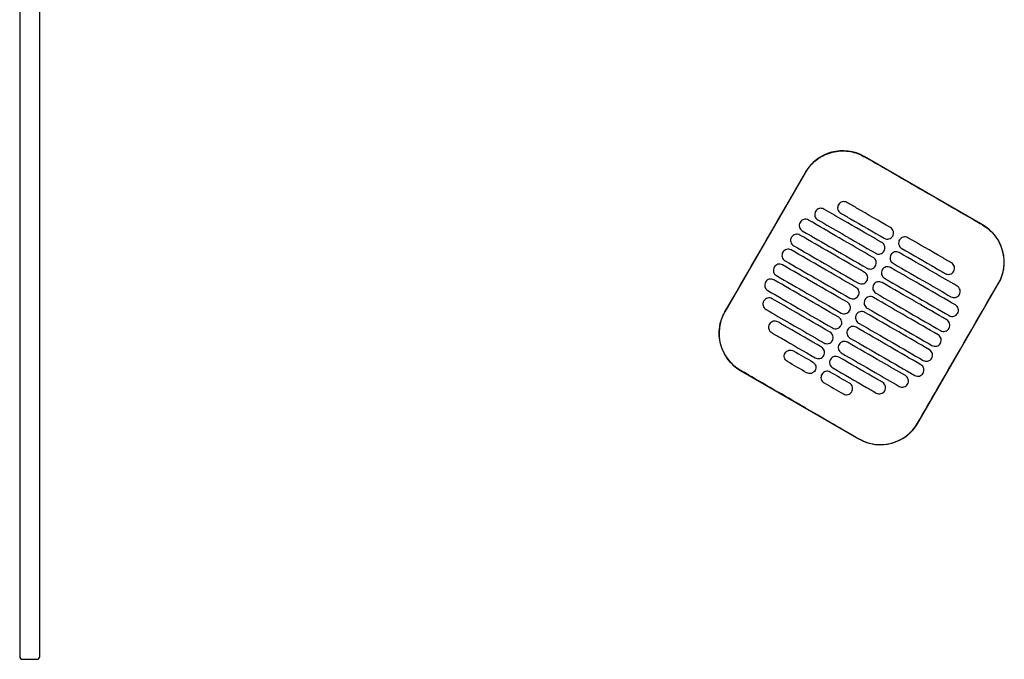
# Model space of a CAD drawing. Header units: metres. Extents: x 15.7 to 54.8, y -39.7 to 1.1.
# Tile 402 of 500: x 35.319 to 36.004, y -4.542 to -4.097. Entities that reach past the tile are written whole.
import ezdxf

# ---------------------------------------------------------------- set-up
doc = ezdxf.new("R2010")
doc.units = ezdxf.units.M
doc.header["$MEASUREMENT"] = 0
doc.layers.add('2D', color=252, linetype='Continuous')

# ---------------------------------------------------------------- blocks, each defined once
blk = doc.blocks.new('2D_QYOS_600')
for p, q in [((-0.00003, -1.859), (-0.00003, -2.743)), ((-0.00003, -1.859), (-0.00003, -2.743)), ((0.01397, -2.743), (0.01397, -1.859)), ((0.01397, -2.743), (0.01397, -1.859)), ((0.66975, -2.44274), (0.58749, -2.39522)), ((0.54651, -2.4062), (0.49048, -2.50318)), ((0.6247, -2.58071), (0.68072, -2.48373)), ((0.50145, -2.54416), (0.58371, -2.59168)), ((0.00197, -2.745), (0.01197, -2.745)), ((0.00197, -2.745), (0.01197, -2.745))]:
    blk.add_line(p, q)
for centre, radius, start, end in [((0.57248, -2.4212), 0.03, 59.98651, 149.98651), ((0.65474, -2.46872), 0.03, 329.98651, 59.98651), ((0.51646, -2.51818), 0.03, 149.98651, 239.98651), ((0.59872, -2.5657), 0.03, 239.98651, 329.98651), ((0.00197, -2.743), 0.002, 180, 270), ((0.00197, -2.743), 0.002, 180, 270), ((0.01197, -2.743), 0.002, 270, 0), ((0.01197, -2.743), 0.002, 270, 0)]:
    blk.add_arc(centre, radius, start, end)
for points, knots in [([(0.5466, -2.40625), (0.5474, -2.40486), (0.54831, -2.40354), (0.55126, -2.39993), (0.55353, -2.39788), (0.55932, -2.39408), (0.56295, -2.3926), (0.57039, -2.39115), (0.57413, -2.39112), (0.58118, -2.39239), (0.58444, -2.39359), (0.58743, -2.39532)], [12.978915, 12.978915, 12.978915, 12.978915, 13.461173, 13.461173, 14.374287, 14.374287, 15.53872, 15.53872, 16.650066, 16.650066, 17.687358, 17.687358, 17.687358, 17.687358]), ([(0.49058, -2.50323), (0.50462, -2.47894), (0.51866, -2.45465), (0.53733, -2.42232), (0.54196, -2.41428), (0.5466, -2.40625)], [1.133412, 1.133412, 1.133412, 1.133412, 2.681586, 2.681586, 3.193366, 3.193366, 3.193366, 3.193366]), ([(0.66969, -2.44284), (0.6591, -2.43672), (0.64807, -2.43036), (0.6326, -2.42142), (0.63056, -2.42025), (0.62856, -2.41909)], [-21.78268, -21.78268, -21.78268, -21.78268, -17.142885, -17.142885, -16.423665, -16.423665, -16.423665, -16.423665]), ([(0.55943, -2.43179), (0.55901, -2.43155), (0.55846, -2.43133), (0.55728, -2.43118), (0.55672, -2.43122), (0.55565, -2.4315), (0.55513, -2.43175), (0.55417, -2.43248), (0.55381, -2.43294), (0.55356, -2.43337)], [-0.5514247, -0.5514247, -0.5514247, -0.5514247, -0.4031161, -0.4031161, -0.2776965, -0.2776965, -0.1471644, -0.1471644, 0, 0, 0, 0]), ([(0.56952, -2.42873), (0.56928, -2.42915), (0.56906, -2.4297), (0.56891, -2.43089), (0.56894, -2.43144), (0.56923, -2.43252), (0.56948, -2.43304), (0.57021, -2.43399), (0.57066, -2.43435), (0.57109, -2.4346)], [-0.5553355, -0.5553355, -0.5553355, -0.5553355, -0.4045594, -0.4045594, -0.278267, -0.278267, -0.1472206, -0.1472206, 0, 0, 0, 0]), ([(0.57539, -2.42715), (0.57497, -2.42691), (0.57442, -2.42669), (0.57324, -2.42654), (0.57268, -2.42658), (0.57161, -2.42686), (0.57109, -2.42711), (0.57013, -2.42784), (0.56977, -2.4283), (0.56952, -2.42873)], [-0.5513873, -0.5513873, -0.5513873, -0.5513873, -0.4031046, -0.4031046, -0.2776919, -0.2776919, -0.1471638, -0.1471638, 0, 0, 0, 0]), ([(0.60571, -2.44467), (0.59784, -2.44012), (0.58997, -2.43558), (0.57987, -2.42974), (0.57763, -2.42845), (0.57539, -2.42715)], [0.699452, 0.699452, 0.699452, 0.699452, 3.425217, 3.425217, 4.200582, 4.200582, 4.200582, 4.200582]), ([(0.55356, -2.43337), (0.55332, -2.43379), (0.5531, -2.43434), (0.55295, -2.43553), (0.55298, -2.43608), (0.55326, -2.43716), (0.55352, -2.43767), (0.55425, -2.43863), (0.5547, -2.43899), (0.55513, -2.43924)], [-0.5553006, -0.5553006, -0.5553006, -0.5553006, -0.4045498, -0.4045498, -0.2782639, -0.2782639, -0.1472208, -0.1472208, 0, 0, 0, 0]), ([(0.5997, -2.45506), (0.59184, -2.45051), (0.58397, -2.44597), (0.57054, -2.43821), (0.56499, -2.435), (0.55943, -2.43179)], [0.699452, 0.699452, 0.699452, 0.699452, 3.42526, 3.42526, 5.350619, 5.350619, 5.350619, 5.350619]), ([(0.57109, -2.4346), (0.57333, -2.43589), (0.57556, -2.43719), (0.58567, -2.44302), (0.59354, -2.44757), (0.6014, -2.45211)], [2.649916, 2.649916, 2.649916, 2.649916, 3.425249, 3.425249, 6.151046, 6.151046, 6.151046, 6.151046]), ([(0.54279, -2.44101), (0.54255, -2.44143), (0.54233, -2.44198), (0.54218, -2.44317), (0.54222, -2.44372), (0.5425, -2.4448), (0.54275, -2.44531), (0.54348, -2.44627), (0.54394, -2.44663), (0.54436, -2.44688)], [-0.5552879, -0.5552879, -0.5552879, -0.5552879, -0.4045447, -0.4045447, -0.2782629, -0.2782629, -0.1472212, -0.1472212, 0, 0, 0, 0]), ([(0.54866, -2.43943), (0.54824, -2.43919), (0.54769, -2.43897), (0.54651, -2.43882), (0.54596, -2.43886), (0.54488, -2.43914), (0.54436, -2.43939), (0.54341, -2.44012), (0.54304, -2.44058), (0.54279, -2.44101)], [-0.5514376, -0.5514376, -0.5514376, -0.5514376, -0.4031217, -0.4031217, -0.2776979, -0.2776979, -0.1471642, -0.1471642, 0, 0, 0, 0]), ([(0.5937, -2.46545), (0.58583, -2.4609), (0.57797, -2.45636), (0.56295, -2.44769), (0.55581, -2.44356), (0.54866, -2.43943)], [0.699452, 0.699452, 0.699452, 0.699452, 3.425292, 3.425292, 5.900643, 5.900643, 5.900643, 5.900643]), ([(0.55513, -2.43924), (0.56068, -2.44245), (0.56624, -2.44566), (0.57967, -2.45341), (0.58753, -2.45796), (0.5954, -2.4625)], [1.499949, 1.499949, 1.499949, 1.499949, 3.425284, 3.425284, 6.151116, 6.151116, 6.151116, 6.151116]), ([(0.60727, -2.45054), (0.60752, -2.45012), (0.60774, -2.44956), (0.60789, -2.44838), (0.60785, -2.44782), (0.60757, -2.44675), (0.60732, -2.44623), (0.60659, -2.44528), (0.60613, -2.44491), (0.60571, -2.44467)], [-0.5553984, -0.5553984, -0.5553984, -0.5553984, -0.4045681, -0.4045681, -0.278271, -0.278271, -0.1472202, -0.1472202, 0, 0, 0, 0]), ([(0.66969, -2.44284), (0.67097, -2.44358), (0.6722, -2.44441), (0.67535, -2.44692), (0.67713, -2.44875), (0.67866, -2.45078), (0.68096, -2.45385), (0.68264, -2.45732), (0.68461, -2.46471), (0.68488, -2.46856), (0.68395, -2.47619), (0.68274, -2.47989), (0.68078, -2.4834), (0.6807, -2.48354), (0.68063, -2.48367)], [17.619777, 17.619777, 17.619777, 17.619777, 18.064718, 18.064718, 18.827754, 18.827754, 18.827754, 19.97637, 19.97637, 21.122539, 21.122539, 22.281306, 22.281306, 22.328075, 22.328075, 22.328075, 22.328075]), ([(0.53679, -2.4514), (0.53655, -2.45182), (0.53633, -2.45237), (0.53618, -2.45356), (0.53622, -2.45411), (0.5365, -2.45519), (0.53675, -2.4557), (0.53748, -2.45666), (0.53794, -2.45702), (0.53836, -2.45727)], [-0.5552955, -0.5552955, -0.5552955, -0.5552955, -0.4045438, -0.4045438, -0.2782634, -0.2782634, -0.1472215, -0.1472215, 0, 0, 0, 0]), ([(0.54266, -2.44982), (0.54224, -2.44958), (0.54169, -2.44936), (0.54051, -2.44921), (0.53996, -2.44925), (0.53888, -2.44953), (0.53836, -2.44978), (0.5374, -2.45051), (0.53704, -2.45097), (0.53679, -2.4514)], [-0.5514273, -0.5514273, -0.5514273, -0.5514273, -0.4031209, -0.4031209, -0.2776962, -0.2776962, -0.1471634, -0.1471634, 0, 0, 0, 0]), ([(0.5877, -2.47584), (0.57983, -2.47129), (0.57196, -2.46675), (0.55695, -2.45808), (0.54981, -2.45395), (0.54266, -2.44982)], [0.699452, 0.699452, 0.699452, 0.699452, 3.425313, 3.425313, 5.900643, 5.900643, 5.900643, 5.900643]), ([(0.54436, -2.44688), (0.55151, -2.45101), (0.55865, -2.45513), (0.57366, -2.4638), (0.58153, -2.46835), (0.5894, -2.47289)], [0.949972, 0.949972, 0.949972, 0.949972, 3.425307, 3.425307, 6.151164, 6.151164, 6.151164, 6.151164]), ([(0.6014, -2.45211), (0.60183, -2.45236), (0.60238, -2.45257), (0.60356, -2.45272), (0.60411, -2.45269), (0.60519, -2.45241), (0.6057, -2.45215), (0.60666, -2.45142), (0.60703, -2.45096), (0.60727, -2.45054)], [-0.551307, -0.551307, -0.551307, -0.551307, -0.4030846, -0.4030846, -0.2776802, -0.2776802, -0.1471604, -0.1471604, 0, 0, 0, 0]), ([(0.61782, -2.45166), (0.6174, -2.45142), (0.61685, -2.4512), (0.61567, -2.45105), (0.61511, -2.45109), (0.61404, -2.45137), (0.61352, -2.45162), (0.61256, -2.45235), (0.61219, -2.45281), (0.61195, -2.45324)], [-0.5512944, -0.5512944, -0.5512944, -0.5512944, -0.4030833, -0.4030833, -0.2776787, -0.2776787, -0.1471599, -0.1471599, 0, 0, 0, 0]), ([(0.64814, -2.46918), (0.6459, -2.46788), (0.64366, -2.46659), (0.63355, -2.46075), (0.62569, -2.45621), (0.61782, -2.45166)], [2.649852, 2.649852, 2.649852, 2.649852, 3.425217, 3.425217, 6.150982, 6.150982, 6.150982, 6.150982]), ([(0.53836, -2.45727), (0.5455, -2.4614), (0.55265, -2.46552), (0.56766, -2.4742), (0.57553, -2.47874), (0.5834, -2.48329)], [0.949998, 0.949998, 0.949998, 0.949998, 3.42532, 3.42532, 6.151189, 6.151189, 6.151189, 6.151189]), ([(0.60127, -2.46093), (0.60152, -2.46051), (0.60173, -2.45995), (0.60188, -2.45877), (0.60185, -2.45821), (0.60157, -2.45714), (0.60131, -2.45662), (0.60059, -2.45567), (0.60013, -2.4553), (0.5997, -2.45506)], [-0.5553839, -0.5553839, -0.5553839, -0.5553839, -0.4045626, -0.4045626, -0.2782686, -0.2782686, -0.1472195, -0.1472195, 0, 0, 0, 0]), ([(0.61195, -2.45324), (0.61171, -2.45366), (0.61149, -2.45421), (0.61134, -2.4554), (0.61137, -2.45595), (0.61165, -2.45703), (0.61191, -2.45755), (0.61263, -2.4585), (0.61309, -2.45886), (0.61352, -2.45911)], [-0.555416, -0.555416, -0.555416, -0.555416, -0.4045716, -0.4045716, -0.2782736, -0.2782736, -0.1472211, -0.1472211, 0, 0, 0, 0]), ([(0.53079, -2.46179), (0.53055, -2.46221), (0.53033, -2.46276), (0.53018, -2.46395), (0.53021, -2.4645), (0.5305, -2.46558), (0.53075, -2.4661), (0.53148, -2.46705), (0.53193, -2.46741), (0.53236, -2.46766)], [-0.5553078, -0.5553078, -0.5553078, -0.5553078, -0.4045446, -0.4045446, -0.2782647, -0.2782647, -0.147222, -0.147222, 0, 0, 0, 0]), ([(0.53666, -2.46021), (0.53624, -2.45997), (0.53569, -2.45975), (0.53451, -2.4596), (0.53395, -2.45964), (0.53288, -2.45992), (0.53236, -2.46017), (0.5314, -2.4609), (0.53104, -2.46136), (0.53079, -2.46179)], [-0.5514137, -0.5514137, -0.5514137, -0.5514137, -0.4031194, -0.4031194, -0.2776944, -0.2776944, -0.1471627, -0.1471627, 0, 0, 0, 0]), ([(0.5817, -2.48623), (0.57383, -2.48168), (0.56596, -2.47714), (0.55095, -2.46847), (0.5438, -2.46434), (0.53666, -2.46021)], [0.699452, 0.699452, 0.699452, 0.699452, 3.425322, 3.425322, 5.900643, 5.900643, 5.900643, 5.900643]), ([(0.59527, -2.47132), (0.59551, -2.4709), (0.59573, -2.47035), (0.59588, -2.46916), (0.59584, -2.4686), (0.59556, -2.46753), (0.59531, -2.46701), (0.59458, -2.46606), (0.59413, -2.46569), (0.5937, -2.46545)], [-0.5553742, -0.5553742, -0.5553742, -0.5553742, -0.4045587, -0.4045587, -0.278267, -0.278267, -0.1472191, -0.1472191, 0, 0, 0, 0]), ([(0.5954, -2.4625), (0.59582, -2.46275), (0.59637, -2.46297), (0.59755, -2.46311), (0.59811, -2.46308), (0.59918, -2.4628), (0.5997, -2.46254), (0.60066, -2.46181), (0.60103, -2.46135), (0.60127, -2.46093)], [-0.551317, -0.551317, -0.551317, -0.551317, -0.4030867, -0.4030867, -0.2776803, -0.2776803, -0.1471597, -0.1471597, 0, 0, 0, 0]), ([(0.60595, -2.46363), (0.6057, -2.46405), (0.60548, -2.4646), (0.60533, -2.46579), (0.60537, -2.46634), (0.60565, -2.46742), (0.6059, -2.46794), (0.60663, -2.46889), (0.60709, -2.46926), (0.60751, -2.4695)], [-0.5553971, -0.5553971, -0.5553971, -0.5553971, -0.4045652, -0.4045652, -0.2782705, -0.2782705, -0.1472202, -0.1472202, 0, 0, 0, 0]), ([(0.61182, -2.46205), (0.61139, -2.46181), (0.61085, -2.46159), (0.60966, -2.46144), (0.60911, -2.46148), (0.60804, -2.46176), (0.60752, -2.46201), (0.60656, -2.46275), (0.60619, -2.4632), (0.60595, -2.46363)], [-0.5513075, -0.5513075, -0.5513075, -0.5513075, -0.4030857, -0.4030857, -0.2776792, -0.2776792, -0.1471593, -0.1471593, 0, 0, 0, 0]), ([(0.65209, -2.48532), (0.64653, -2.48211), (0.64098, -2.4789), (0.62755, -2.47114), (0.61968, -2.4666), (0.61182, -2.46205)], [1.499901, 1.499901, 1.499901, 1.499901, 3.42526, 3.42526, 6.151068, 6.151068, 6.151068, 6.151068]), ([(0.61352, -2.45911), (0.62138, -2.46366), (0.62925, -2.4682), (0.63936, -2.47404), (0.6416, -2.47533), (0.64383, -2.47662)], [0.699452, 0.699452, 0.699452, 0.699452, 3.425249, 3.425249, 4.200582, 4.200582, 4.200582, 4.200582]), ([(0.52479, -2.47218), (0.52454, -2.4726), (0.52432, -2.47315), (0.52417, -2.47434), (0.52421, -2.47489), (0.52449, -2.47597), (0.52474, -2.47649), (0.52547, -2.47744), (0.52593, -2.47781), (0.52636, -2.47805)], [-0.5553248, -0.5553248, -0.5553248, -0.5553248, -0.4045472, -0.4045472, -0.2782668, -0.2782668, -0.1472227, -0.1472227, 0, 0, 0, 0]), ([(0.53066, -2.4706), (0.53023, -2.47036), (0.52969, -2.47014), (0.5285, -2.46999), (0.52795, -2.47003), (0.52688, -2.47031), (0.52636, -2.47056), (0.5254, -2.4713), (0.52503, -2.47175), (0.52479, -2.47218)], [-0.5513969, -0.5513969, -0.5513969, -0.5513969, -0.4031172, -0.4031172, -0.2776925, -0.2776925, -0.1471621, -0.1471621, 0, 0, 0, 0]), ([(0.57569, -2.49662), (0.56783, -2.49208), (0.55996, -2.48753), (0.54495, -2.47886), (0.5378, -2.47473), (0.53066, -2.4706)], [0.699452, 0.699452, 0.699452, 0.699452, 3.425321, 3.425321, 5.900643, 5.900643, 5.900643, 5.900643]), ([(0.53236, -2.46766), (0.5395, -2.47179), (0.54665, -2.47591), (0.56166, -2.48459), (0.56953, -2.48913), (0.57739, -2.49368)], [0.950001, 0.950001, 0.950001, 0.950001, 3.425322, 3.425322, 6.151192, 6.151192, 6.151192, 6.151192]), ([(0.5894, -2.47289), (0.58982, -2.47314), (0.59037, -2.47336), (0.59155, -2.47351), (0.5921, -2.47347), (0.59318, -2.47319), (0.5937, -2.47293), (0.59466, -2.4722), (0.59502, -2.47174), (0.59527, -2.47132)], [-0.5513236, -0.5513236, -0.5513236, -0.5513236, -0.4030881, -0.4030881, -0.2776804, -0.2776804, -0.1471592, -0.1471592, 0, 0, 0, 0]), ([(0.60581, -2.47245), (0.60539, -2.4722), (0.60484, -2.47198), (0.60366, -2.47183), (0.60311, -2.47187), (0.60203, -2.47215), (0.60151, -2.47241), (0.60056, -2.47314), (0.60019, -2.4736), (0.59994, -2.47402)], [-0.5513173, -0.5513173, -0.5513173, -0.5513173, -0.4030875, -0.4030875, -0.2776797, -0.2776797, -0.147159, -0.147159, 0, 0, 0, 0]), ([(0.65085, -2.49846), (0.64371, -2.49433), (0.63656, -2.49021), (0.62155, -2.48154), (0.61368, -2.47699), (0.60581, -2.47245)], [0.949941, 0.949941, 0.949941, 0.949941, 3.425291, 3.425291, 6.151132, 6.151132, 6.151132, 6.151132]), ([(0.60751, -2.4695), (0.61538, -2.47405), (0.62325, -2.47859), (0.63668, -2.48635), (0.64223, -2.48956), (0.64779, -2.49277)], [0.699452, 0.699452, 0.699452, 0.699452, 3.425284, 3.425284, 5.350619, 5.350619, 5.350619, 5.350619]), ([(0.6497, -2.47505), (0.64995, -2.47463), (0.65017, -2.47407), (0.65032, -2.47289), (0.65028, -2.47233), (0.65, -2.47126), (0.64975, -2.47074), (0.64902, -2.46979), (0.64856, -2.46942), (0.64814, -2.46918)], [-0.5554179, -0.5554179, -0.5554179, -0.5554179, -0.4045683, -0.4045683, -0.2782761, -0.2782761, -0.1472238, -0.1472238, 0, 0, 0, 0]), ([(0.52636, -2.47805), (0.5335, -2.48218), (0.54064, -2.48631), (0.55566, -2.49498), (0.56352, -2.49952), (0.57139, -2.50407)], [0.949982, 0.949982, 0.949982, 0.949982, 3.425312, 3.425312, 6.151173, 6.151173, 6.151173, 6.151173]), ([(0.58927, -2.48171), (0.58951, -2.48129), (0.58973, -2.48074), (0.58988, -2.47955), (0.58984, -2.479), (0.58956, -2.47792), (0.58931, -2.4774), (0.58858, -2.47645), (0.58812, -2.47608), (0.5877, -2.47584)], [-0.5553693, -0.5553693, -0.5553693, -0.5553693, -0.4045566, -0.4045566, -0.2782661, -0.2782661, -0.1472189, -0.1472189, 0, 0, 0, 0]), ([(0.59994, -2.47402), (0.5997, -2.47444), (0.59948, -2.47499), (0.59933, -2.47618), (0.59937, -2.47674), (0.59965, -2.47781), (0.5999, -2.47833), (0.60063, -2.47928), (0.60109, -2.47965), (0.60151, -2.47989)], [-0.555383, -0.555383, -0.555383, -0.555383, -0.4045605, -0.4045605, -0.2782682, -0.2782682, -0.1472195, -0.1472195, 0, 0, 0, 0]), ([(0.64383, -2.47662), (0.64426, -2.47687), (0.6448, -2.47708), (0.64599, -2.47723), (0.64654, -2.4772), (0.64761, -2.47692), (0.64813, -2.47666), (0.64909, -2.47593), (0.64946, -2.47547), (0.6497, -2.47505)], [-0.5513007, -0.5513007, -0.5513007, -0.5513007, -0.4030941, -0.4030941, -0.2776814, -0.2776814, -0.1471603, -0.1471603, 0, 0, 0, 0]), ([(0.51878, -2.48257), (0.51854, -2.48299), (0.51832, -2.48354), (0.51817, -2.48473), (0.51821, -2.48529), (0.51849, -2.48636), (0.51874, -2.48688), (0.51947, -2.48783), (0.51993, -2.4882), (0.52035, -2.48844)], [-0.5553464, -0.5553464, -0.5553464, -0.5553464, -0.4045515, -0.4045515, -0.2782697, -0.2782697, -0.1472236, -0.1472236, 0, 0, 0, 0]), ([(0.52465, -2.481), (0.52423, -2.48075), (0.52368, -2.48053), (0.5225, -2.48038), (0.52195, -2.48042), (0.52087, -2.4807), (0.52035, -2.48096), (0.5194, -2.48169), (0.51903, -2.48215), (0.51878, -2.48257)], [-0.5513769, -0.5513769, -0.5513769, -0.5513769, -0.4031143, -0.4031143, -0.2776905, -0.2776905, -0.1471617, -0.1471617, 0, 0, 0, 0]), ([(0.56969, -2.50701), (0.56182, -2.50247), (0.55396, -2.49792), (0.53894, -2.48925), (0.5318, -2.48512), (0.52465, -2.481)], [0.699452, 0.699452, 0.699452, 0.699452, 3.425308, 3.425308, 5.900643, 5.900643, 5.900643, 5.900643]), ([(0.5834, -2.48329), (0.58382, -2.48353), (0.58437, -2.48375), (0.58555, -2.4839), (0.5861, -2.48386), (0.58718, -2.48358), (0.5877, -2.48333), (0.58866, -2.48259), (0.58902, -2.48214), (0.58927, -2.48171)], [-0.5513269, -0.5513269, -0.5513269, -0.5513269, -0.403089, -0.403089, -0.2776804, -0.2776804, -0.1471589, -0.1471589, 0, 0, 0, 0]), ([(0.59394, -2.48441), (0.5937, -2.48483), (0.59348, -2.48539), (0.59333, -2.48657), (0.59337, -2.48713), (0.59365, -2.4882), (0.5939, -2.48872), (0.59463, -2.48967), (0.59509, -2.49004), (0.59551, -2.49028)], [-0.5553737, -0.5553737, -0.5553737, -0.5553737, -0.4045574, -0.4045574, -0.2782667, -0.2782667, -0.1472191, -0.1472191, 0, 0, 0, 0]), ([(0.59981, -2.48284), (0.59939, -2.48259), (0.59884, -2.48237), (0.59766, -2.48223), (0.59711, -2.48226), (0.59603, -2.48254), (0.59551, -2.4828), (0.59455, -2.48353), (0.59419, -2.48399), (0.59394, -2.48441)], [-0.5513238, -0.5513238, -0.5513238, -0.5513238, -0.4030887, -0.4030887, -0.27768, -0.27768, -0.1471588, -0.1471588, 0, 0, 0, 0]), ([(0.64485, -2.50885), (0.6377, -2.50473), (0.63056, -2.5006), (0.61555, -2.49193), (0.60768, -2.48738), (0.59981, -2.48284)], [0.949982, 0.949982, 0.949982, 0.949982, 3.425312, 3.425312, 6.151173, 6.151173, 6.151173, 6.151173]), ([(0.60151, -2.47989), (0.60938, -2.48444), (0.61725, -2.48898), (0.63226, -2.49765), (0.6394, -2.50178), (0.64655, -2.50591)], [0.699452, 0.699452, 0.699452, 0.699452, 3.425308, 3.425308, 5.900643, 5.900643, 5.900643, 5.900643]), ([(0.6246, -2.58065), (0.62916, -2.57276), (0.63389, -2.56456), (0.65254, -2.53226), (0.66658, -2.50796), (0.68063, -2.48367)], [-3.18138, -3.18138, -3.18138, -3.18138, -2.673929, -2.673929, -1.133377, -1.133377, -1.133377, -1.133377]), ([(0.65366, -2.49119), (0.6539, -2.49077), (0.65412, -2.49022), (0.65427, -2.48903), (0.65423, -2.48848), (0.65395, -2.4874), (0.6537, -2.48688), (0.65297, -2.48593), (0.65252, -2.48556), (0.65209, -2.48532)], [-0.5553798, -0.5553798, -0.5553798, -0.5553798, -0.4045588, -0.4045588, -0.278273, -0.278273, -0.147224, -0.147224, 0, 0, 0, 0]), ([(0.52035, -2.48844), (0.5275, -2.49257), (0.53464, -2.4967), (0.54965, -2.50537), (0.55752, -2.50991), (0.56539, -2.51446)], [0.949941, 0.949941, 0.949941, 0.949941, 3.425292, 3.425292, 6.151132, 6.151132, 6.151132, 6.151132]), ([(0.57739, -2.49368), (0.57782, -2.49392), (0.57837, -2.49414), (0.57955, -2.49429), (0.5801, -2.49425), (0.58118, -2.49397), (0.58169, -2.49372), (0.58265, -2.49299), (0.58302, -2.49253), (0.58326, -2.4921)], [-0.551327, -0.551327, -0.551327, -0.551327, -0.4030892, -0.4030892, -0.2776802, -0.2776802, -0.1471588, -0.1471588, 0, 0, 0, 0]), ([(0.58326, -2.4921), (0.58351, -2.49168), (0.58373, -2.49113), (0.58388, -2.48994), (0.58384, -2.48939), (0.58356, -2.48831), (0.58331, -2.48779), (0.58258, -2.48684), (0.58212, -2.48648), (0.5817, -2.48623)], [-0.5553691, -0.5553691, -0.5553691, -0.5553691, -0.4045561, -0.4045561, -0.278266, -0.278266, -0.1472189, -0.1472189, 0, 0, 0, 0]), ([(0.59381, -2.49323), (0.59339, -2.49298), (0.59284, -2.49277), (0.59166, -2.49262), (0.5911, -2.49265), (0.59003, -2.49293), (0.58951, -2.49319), (0.58855, -2.49392), (0.58819, -2.49438), (0.58794, -2.4948)], [-0.551327, -0.551327, -0.551327, -0.551327, -0.4030892, -0.4030892, -0.2776802, -0.2776802, -0.1471588, -0.1471588, 0, 0, 0, 0]), ([(0.59551, -2.49028), (0.60338, -2.49483), (0.61125, -2.49937), (0.62626, -2.50804), (0.6334, -2.51217), (0.64055, -2.5163)], [0.699452, 0.699452, 0.699452, 0.699452, 3.425321, 3.425321, 5.900643, 5.900643, 5.900643, 5.900643]), ([(0.64779, -2.49277), (0.64821, -2.49301), (0.64876, -2.49323), (0.64994, -2.49338), (0.65049, -2.49334), (0.65157, -2.49306), (0.65209, -2.49281), (0.65305, -2.49208), (0.65341, -2.49162), (0.65366, -2.49119)], [-0.5513421, -0.5513421, -0.5513421, -0.5513421, -0.4031061, -0.4031061, -0.2776864, -0.2776864, -0.147161, -0.147161, 0, 0, 0, 0]), ([(0.51754, -2.49571), (0.5173, -2.49613), (0.51708, -2.49669), (0.51693, -2.49787), (0.51697, -2.49843), (0.51725, -2.4995), (0.5175, -2.50002), (0.51823, -2.50097), (0.51869, -2.50134), (0.51911, -2.50158)], [-0.55538, -0.55538, -0.55538, -0.55538, -0.4045589, -0.4045589, -0.278273, -0.278273, -0.147224, -0.147224, 0, 0, 0, 0]), ([(0.52341, -2.49414), (0.52299, -2.49389), (0.52244, -2.49368), (0.52126, -2.49353), (0.52071, -2.49356), (0.51963, -2.49384), (0.51911, -2.4941), (0.51816, -2.49483), (0.51779, -2.49529), (0.51754, -2.49571)], [-0.551342, -0.551342, -0.551342, -0.551342, -0.4031061, -0.4031061, -0.2776864, -0.2776864, -0.147161, -0.147161, 0, 0, 0, 0]), ([(0.56369, -2.5174), (0.55582, -2.51286), (0.54795, -2.50831), (0.53453, -2.50056), (0.52897, -2.49735), (0.52341, -2.49414)], [0.699452, 0.699452, 0.699452, 0.699452, 3.425284, 3.425284, 5.350619, 5.350619, 5.350619, 5.350619]), ([(0.57726, -2.50249), (0.57751, -2.50207), (0.57773, -2.50152), (0.57787, -2.50033), (0.57784, -2.49978), (0.57756, -2.4987), (0.5773, -2.49819), (0.57658, -2.49723), (0.57612, -2.49687), (0.57569, -2.49662)], [-0.5553737, -0.5553737, -0.5553737, -0.5553737, -0.4045574, -0.4045574, -0.2782667, -0.2782667, -0.1472191, -0.1472191, 0, 0, 0, 0]), ([(0.58794, -2.4948), (0.5877, -2.49522), (0.58748, -2.49578), (0.58733, -2.49696), (0.58736, -2.49752), (0.58765, -2.49859), (0.5879, -2.49911), (0.58863, -2.50006), (0.58908, -2.50043), (0.58951, -2.50067)], [-0.5553691, -0.5553691, -0.5553691, -0.5553691, -0.4045561, -0.4045561, -0.278266, -0.278266, -0.1472189, -0.1472189, 0, 0, 0, 0]), ([(0.63885, -2.51924), (0.6317, -2.51512), (0.62456, -2.51099), (0.60954, -2.50232), (0.60168, -2.49777), (0.59381, -2.49323)], [0.950001, 0.950001, 0.950001, 0.950001, 3.425322, 3.425322, 6.151192, 6.151192, 6.151192, 6.151192]), ([(0.65242, -2.50433), (0.65266, -2.50391), (0.65288, -2.50336), (0.65303, -2.50217), (0.65299, -2.50162), (0.65271, -2.50054), (0.65246, -2.50003), (0.65173, -2.49907), (0.65128, -2.49871), (0.65085, -2.49846)], [-0.5553462, -0.5553462, -0.5553462, -0.5553462, -0.4045514, -0.4045514, -0.2782696, -0.2782696, -0.1472236, -0.1472236, 0, 0, 0, 0]), ([(0.50151, -2.54406), (0.50145, -2.54403), (0.50139, -2.544), (0.49792, -2.54196), (0.49494, -2.5393), (0.49019, -2.53298), (0.48846, -2.52938), (0.4866, -2.52208), (0.48635, -2.51847), (0.48707, -2.51195), (0.48784, -2.50907), (0.48947, -2.50528), (0.49, -2.50424), (0.49058, -2.50323)], [8.273299, 8.273299, 8.273299, 8.273299, 8.293543, 8.293543, 9.48086, 9.48086, 10.665623, 10.665623, 11.74288, 11.74288, 12.632334, 12.632334, 12.981673, 12.981673, 12.981673, 12.981673]), ([(0.51911, -2.50158), (0.52467, -2.50479), (0.53023, -2.508), (0.54365, -2.51576), (0.55152, -2.5203), (0.55939, -2.52485)], [1.499901, 1.499901, 1.499901, 1.499901, 3.42526, 3.42526, 6.151068, 6.151068, 6.151068, 6.151068]), ([(0.57139, -2.50407), (0.57181, -2.50431), (0.57236, -2.50453), (0.57354, -2.50468), (0.5741, -2.50464), (0.57517, -2.50436), (0.57569, -2.50411), (0.57665, -2.50338), (0.57702, -2.50292), (0.57726, -2.50249)], [-0.5513238, -0.5513238, -0.5513238, -0.5513238, -0.4030887, -0.4030887, -0.27768, -0.27768, -0.1471588, -0.1471588, 0, 0, 0, 0]), ([(0.58194, -2.50519), (0.58169, -2.50562), (0.58147, -2.50617), (0.58132, -2.50736), (0.58136, -2.50791), (0.58164, -2.50898), (0.58189, -2.5095), (0.58262, -2.51045), (0.58308, -2.51082), (0.58351, -2.51106)], [-0.5553693, -0.5553693, -0.5553693, -0.5553693, -0.4045566, -0.4045566, -0.2782661, -0.2782661, -0.1472189, -0.1472189, 0, 0, 0, 0]), ([(0.58781, -2.50362), (0.58738, -2.50337), (0.58684, -2.50316), (0.58565, -2.50301), (0.5851, -2.50304), (0.58403, -2.50332), (0.58351, -2.50358), (0.58255, -2.50431), (0.58218, -2.50477), (0.58194, -2.50519)], [-0.551327, -0.551327, -0.551327, -0.551327, -0.403089, -0.403089, -0.2776804, -0.2776804, -0.1471589, -0.1471589, 0, 0, 0, 0]), ([(0.63284, -2.52963), (0.6257, -2.52551), (0.61855, -2.52138), (0.60354, -2.51271), (0.59567, -2.50816), (0.58781, -2.50362)], [0.949998, 0.949998, 0.949998, 0.949998, 3.42532, 3.42532, 6.151189, 6.151189, 6.151189, 6.151189]), ([(0.58951, -2.50067), (0.59738, -2.50522), (0.60524, -2.50976), (0.62026, -2.51844), (0.6274, -2.52256), (0.63454, -2.52669)], [0.699452, 0.699452, 0.699452, 0.699452, 3.425322, 3.425322, 5.900643, 5.900643, 5.900643, 5.900643]), ([(0.64655, -2.50591), (0.64697, -2.50615), (0.64752, -2.50637), (0.6487, -2.50652), (0.64925, -2.50648), (0.65033, -2.5062), (0.65085, -2.50595), (0.65181, -2.50522), (0.65217, -2.50476), (0.65242, -2.50433)], [-0.551377, -0.551377, -0.551377, -0.551377, -0.4031143, -0.4031143, -0.2776905, -0.2776905, -0.1471617, -0.1471617, 0, 0, 0, 0]), ([(0.5215, -2.51186), (0.52126, -2.51228), (0.52104, -2.51283), (0.52089, -2.51402), (0.52092, -2.51457), (0.52121, -2.51565), (0.52146, -2.51616), (0.52219, -2.51712), (0.52264, -2.51748), (0.52307, -2.51773)], [-0.555418, -0.555418, -0.555418, -0.555418, -0.4045683, -0.4045683, -0.2782762, -0.2782762, -0.1472238, -0.1472238, 0, 0, 0, 0]), ([(0.52737, -2.51028), (0.52695, -2.51004), (0.5264, -2.50982), (0.52522, -2.50967), (0.52466, -2.50971), (0.52359, -2.50999), (0.52307, -2.51024), (0.52211, -2.51097), (0.52175, -2.51143), (0.5215, -2.51186)], [-0.5513007, -0.5513007, -0.5513007, -0.5513007, -0.4030941, -0.4030941, -0.2776814, -0.2776814, -0.1471603, -0.1471603, 0, 0, 0, 0]), ([(0.55769, -2.52779), (0.54982, -2.52325), (0.54195, -2.5187), (0.53185, -2.51287), (0.52961, -2.51157), (0.52737, -2.51028)], [0.699452, 0.699452, 0.699452, 0.699452, 3.425249, 3.425249, 4.200582, 4.200582, 4.200582, 4.200582]), ([(0.56539, -2.51446), (0.56581, -2.5147), (0.56636, -2.51492), (0.56754, -2.51507), (0.56809, -2.51503), (0.56917, -2.51475), (0.56969, -2.5145), (0.57065, -2.51377), (0.57101, -2.51331), (0.57126, -2.51288)], [-0.5513173, -0.5513173, -0.5513173, -0.5513173, -0.4030875, -0.4030875, -0.2776797, -0.2776797, -0.147159, -0.147159, 0, 0, 0, 0]), ([(0.57126, -2.51288), (0.5715, -2.51246), (0.57172, -2.51191), (0.57187, -2.51072), (0.57183, -2.51017), (0.57155, -2.50909), (0.5713, -2.50858), (0.57057, -2.50762), (0.57012, -2.50726), (0.56969, -2.50701)], [-0.555383, -0.555383, -0.555383, -0.555383, -0.4045604, -0.4045604, -0.2782682, -0.2782682, -0.1472195, -0.1472195, 0, 0, 0, 0]), ([(0.5818, -2.51401), (0.58138, -2.51376), (0.58083, -2.51355), (0.57965, -2.5134), (0.5791, -2.51343), (0.57802, -2.51372), (0.5775, -2.51397), (0.57655, -2.5147), (0.57618, -2.51516), (0.57593, -2.51558)], [-0.5513237, -0.5513237, -0.5513237, -0.5513237, -0.4030882, -0.4030882, -0.2776804, -0.2776804, -0.1471592, -0.1471592, 0, 0, 0, 0]), ([(0.58351, -2.51106), (0.59137, -2.51561), (0.59924, -2.52015), (0.61425, -2.52883), (0.6214, -2.53295), (0.62854, -2.53708)], [0.699452, 0.699452, 0.699452, 0.699452, 3.425313, 3.425313, 5.900643, 5.900643, 5.900643, 5.900643]), ([(0.64642, -2.51472), (0.64666, -2.5143), (0.64688, -2.51375), (0.64703, -2.51256), (0.64699, -2.51201), (0.64671, -2.51093), (0.64646, -2.51042), (0.64573, -2.50946), (0.64527, -2.5091), (0.64485, -2.50885)], [-0.5553245, -0.5553245, -0.5553245, -0.5553245, -0.4045471, -0.4045471, -0.2782667, -0.2782667, -0.1472226, -0.1472226, 0, 0, 0, 0]), ([(0.52307, -2.51773), (0.52531, -2.51902), (0.52754, -2.52031), (0.53765, -2.52615), (0.54552, -2.5307), (0.55338, -2.53524)], [2.649852, 2.649852, 2.649852, 2.649852, 3.425217, 3.425217, 6.150983, 6.150983, 6.150983, 6.150983]), ([(0.56526, -2.52327), (0.5655, -2.52285), (0.56572, -2.5223), (0.56587, -2.52111), (0.56583, -2.52056), (0.56555, -2.51948), (0.5653, -2.51897), (0.56457, -2.51801), (0.56411, -2.51765), (0.56369, -2.5174)], [-0.555397, -0.555397, -0.555397, -0.555397, -0.4045652, -0.4045652, -0.2782705, -0.2782705, -0.1472202, -0.1472202, 0, 0, 0, 0]), ([(0.57593, -2.51558), (0.57569, -2.51601), (0.57547, -2.51656), (0.57532, -2.51775), (0.57536, -2.5183), (0.57564, -2.51937), (0.57589, -2.51989), (0.57662, -2.52085), (0.57708, -2.52121), (0.5775, -2.52146)], [-0.5553742, -0.5553742, -0.5553742, -0.5553742, -0.4045587, -0.4045587, -0.278267, -0.278267, -0.1472191, -0.1472191, 0, 0, 0, 0]), ([(0.62684, -2.54002), (0.6197, -2.5359), (0.61255, -2.53177), (0.59754, -2.5231), (0.58967, -2.51855), (0.5818, -2.51401)], [0.949973, 0.949973, 0.949973, 0.949973, 3.425307, 3.425307, 6.151164, 6.151164, 6.151164, 6.151164]), ([(0.64041, -2.52511), (0.64066, -2.52469), (0.64088, -2.52414), (0.64103, -2.52295), (0.64099, -2.5224), (0.64071, -2.52133), (0.64046, -2.52081), (0.63973, -2.51985), (0.63927, -2.51949), (0.63885, -2.51924)], [-0.5553076, -0.5553076, -0.5553076, -0.5553076, -0.4045445, -0.4045445, -0.2782646, -0.2782646, -0.1472219, -0.1472219, 0, 0, 0, 0]), ([(0.64055, -2.5163), (0.64097, -2.51654), (0.64152, -2.51676), (0.6427, -2.51691), (0.64325, -2.51687), (0.64433, -2.51659), (0.64485, -2.51634), (0.64581, -2.51561), (0.64617, -2.51515), (0.64642, -2.51472)], [-0.551397, -0.551397, -0.551397, -0.551397, -0.4031173, -0.4031173, -0.2776925, -0.2776925, -0.1471621, -0.1471621, 0, 0, 0, 0]), ([(0.55939, -2.52485), (0.55981, -2.52509), (0.56036, -2.52531), (0.56154, -2.52546), (0.56209, -2.52542), (0.56317, -2.52514), (0.56369, -2.52489), (0.56465, -2.52416), (0.56501, -2.5237), (0.56526, -2.52327)], [-0.5513075, -0.5513075, -0.5513075, -0.5513075, -0.4030857, -0.4030857, -0.2776792, -0.2776792, -0.1471593, -0.1471593, 0, 0, 0, 0]), ([(0.56993, -2.52597), (0.56969, -2.5264), (0.56947, -2.52695), (0.56932, -2.52814), (0.56936, -2.52869), (0.56964, -2.52976), (0.56989, -2.53028), (0.57062, -2.53124), (0.57108, -2.5316), (0.5715, -2.53185)], [-0.5553838, -0.5553838, -0.5553838, -0.5553838, -0.4045626, -0.4045626, -0.2782686, -0.2782686, -0.1472195, -0.1472195, 0, 0, 0, 0]), ([(0.5758, -2.5244), (0.57538, -2.52416), (0.57483, -2.52394), (0.57365, -2.52379), (0.5731, -2.52383), (0.57202, -2.52411), (0.5715, -2.52436), (0.57054, -2.52509), (0.57018, -2.52555), (0.56993, -2.52597)], [-0.5513171, -0.5513171, -0.5513171, -0.5513171, -0.4030867, -0.4030867, -0.2776803, -0.2776803, -0.1471597, -0.1471597, 0, 0, 0, 0]), ([(0.61608, -2.54766), (0.61052, -2.54445), (0.60496, -2.54124), (0.59154, -2.53349), (0.58367, -2.52894), (0.5758, -2.5244)], [1.499949, 1.499949, 1.499949, 1.499949, 3.425284, 3.425284, 6.151116, 6.151116, 6.151116, 6.151116]), ([(0.5775, -2.52146), (0.58537, -2.526), (0.59324, -2.53055), (0.60825, -2.53922), (0.61539, -2.54334), (0.62254, -2.54747)], [0.699452, 0.699452, 0.699452, 0.699452, 3.425292, 3.425292, 5.900643, 5.900643, 5.900643, 5.900643]), ([(0.63454, -2.52669), (0.63497, -2.52693), (0.63552, -2.52715), (0.6367, -2.5273), (0.63725, -2.52726), (0.63833, -2.52698), (0.63884, -2.52673), (0.6398, -2.526), (0.64017, -2.52554), (0.64041, -2.52511)], [-0.5514139, -0.5514139, -0.5514139, -0.5514139, -0.4031194, -0.4031194, -0.2776944, -0.2776944, -0.1471626, -0.1471626, 0, 0, 0, 0]), ([(0.53395, -2.53787), (0.53353, -2.53763), (0.53307, -2.53726), (0.53234, -2.53631), (0.53209, -2.53579), (0.53181, -2.53472), (0.53177, -2.53416), (0.53192, -2.53297), (0.53214, -2.53242), (0.53238, -2.532)], [0, 0, 0, 0, 0.147223, 0.147223, 0.2782783, 0.2782783, 0.4045781, 0.4045781, 0.5554474, 0.5554474, 0.5554474, 0.5554474]), ([(0.53238, -2.532), (0.53263, -2.53158), (0.53299, -2.53112), (0.53395, -2.53039), (0.53447, -2.53013), (0.53555, -2.52985), (0.5361, -2.52981), (0.53728, -2.52996), (0.53783, -2.53018), (0.53825, -2.53043)], [0, 0, 0, 0, 0.1471602, 0.1471602, 0.2776775, 0.2776775, 0.4030818, 0.4030818, 0.5512681, 0.5512681, 0.5512681, 0.5512681]), ([(0.55338, -2.53524), (0.55381, -2.53548), (0.55436, -2.5357), (0.55554, -2.53585), (0.55609, -2.53581), (0.55717, -2.53553), (0.55768, -2.53528), (0.55864, -2.53455), (0.55901, -2.53409), (0.55925, -2.53366)], [-0.5512944, -0.5512944, -0.5512944, -0.5512944, -0.4030833, -0.4030833, -0.2776787, -0.2776787, -0.1471599, -0.1471599, 0, 0, 0, 0]), ([(0.55925, -2.53366), (0.5595, -2.53324), (0.55972, -2.53269), (0.55987, -2.5315), (0.55983, -2.53095), (0.55955, -2.52988), (0.5593, -2.52936), (0.55857, -2.5284), (0.55811, -2.52804), (0.55769, -2.52779)], [-0.5554159, -0.5554159, -0.5554159, -0.5554159, -0.4045716, -0.4045716, -0.2782736, -0.2782736, -0.1472211, -0.1472211, 0, 0, 0, 0]), ([(0.5715, -2.53185), (0.57937, -2.53639), (0.58724, -2.54094), (0.60066, -2.54869), (0.60622, -2.5519), (0.61177, -2.55511)], [0.699452, 0.699452, 0.699452, 0.699452, 3.42526, 3.42526, 5.350619, 5.350619, 5.350619, 5.350619]), ([(0.63441, -2.53551), (0.63466, -2.53508), (0.63488, -2.53453), (0.63502, -2.53334), (0.63499, -2.53279), (0.63471, -2.53172), (0.63445, -2.5312), (0.63373, -2.53024), (0.63327, -2.52988), (0.63284, -2.52963)], [-0.5552953, -0.5552953, -0.5552953, -0.5552953, -0.4045437, -0.4045437, -0.2782634, -0.2782634, -0.1472215, -0.1472215, 0, 0, 0, 0]), ([(0.55168, -2.53818), (0.55211, -2.53843), (0.55257, -2.53879), (0.55329, -2.53975), (0.55355, -2.54027), (0.55383, -2.54134), (0.55386, -2.54189), (0.55372, -2.54308), (0.5535, -2.54363), (0.55325, -2.54406)], [0, 0, 0, 0, 0.1472222, 0.1472222, 0.2782773, 0.2782773, 0.4045795, 0.4045795, 0.5554397, 0.5554397, 0.5554397, 0.5554397]), ([(0.56393, -2.53637), (0.56369, -2.53679), (0.56347, -2.53734), (0.56332, -2.53853), (0.56335, -2.53908), (0.56364, -2.54016), (0.56389, -2.54067), (0.56462, -2.54163), (0.56507, -2.54199), (0.5655, -2.54224)], [-0.5553983, -0.5553983, -0.5553983, -0.5553983, -0.4045681, -0.4045681, -0.278271, -0.278271, -0.1472202, -0.1472202, 0, 0, 0, 0]), ([(0.5698, -2.53479), (0.56938, -2.53455), (0.56883, -2.53433), (0.56765, -2.53418), (0.56709, -2.53422), (0.56602, -2.5345), (0.5655, -2.53475), (0.56454, -2.53548), (0.56418, -2.53594), (0.56393, -2.53637)], [-0.5513071, -0.5513071, -0.5513071, -0.5513071, -0.4030846, -0.4030846, -0.2776802, -0.2776802, -0.1471604, -0.1471604, 0, 0, 0, 0]), ([(0.60012, -2.5523), (0.59788, -2.55101), (0.59564, -2.54972), (0.58553, -2.54388), (0.57767, -2.53934), (0.5698, -2.53479)], [2.649916, 2.649916, 2.649916, 2.649916, 3.425249, 3.425249, 6.151046, 6.151046, 6.151046, 6.151046]), ([(0.62841, -2.5459), (0.62865, -2.54547), (0.62887, -2.54492), (0.62902, -2.54373), (0.62898, -2.54318), (0.6287, -2.54211), (0.62845, -2.54159), (0.62772, -2.54064), (0.62727, -2.54027), (0.62684, -2.54002)], [-0.5552876, -0.5552876, -0.5552876, -0.5552876, -0.4045446, -0.4045446, -0.2782629, -0.2782629, -0.1472212, -0.1472212, 0, 0, 0, 0]), ([(0.62854, -2.53708), (0.62896, -2.53733), (0.62951, -2.53754), (0.63069, -2.53769), (0.63125, -2.53765), (0.63232, -2.53737), (0.63284, -2.53712), (0.6338, -2.53639), (0.63417, -2.53593), (0.63441, -2.53551)], [-0.5514274, -0.5514274, -0.5514274, -0.5514274, -0.4031209, -0.4031209, -0.2776962, -0.2776962, -0.1471634, -0.1471634, 0, 0, 0, 0]), ([(0.55325, -2.54406), (0.55301, -2.54448), (0.55264, -2.54494), (0.55168, -2.54567), (0.55116, -2.54592), (0.55009, -2.54621), (0.54953, -2.54624), (0.54835, -2.54609), (0.54781, -2.54588), (0.54738, -2.54563)], [0, 0, 0, 0, 0.1471605, 0.1471605, 0.2776781, 0.2776781, 0.4030803, 0.4030803, 0.5512777, 0.5512777, 0.5512777, 0.5512777]), ([(0.55793, -2.54676), (0.55768, -2.54718), (0.55746, -2.54773), (0.55731, -2.54892), (0.55735, -2.54947), (0.55763, -2.55055), (0.55788, -2.55106), (0.55861, -2.55202), (0.55907, -2.55238), (0.5595, -2.55263)], [-0.5554178, -0.5554178, -0.5554178, -0.5554178, -0.4045751, -0.4045751, -0.2782741, -0.2782741, -0.1472211, -0.1472211, 0, 0, 0, 0]), ([(0.5638, -2.54518), (0.56337, -2.54494), (0.56283, -2.54472), (0.56164, -2.54457), (0.56109, -2.54461), (0.56002, -2.54489), (0.5595, -2.54514), (0.55854, -2.54587), (0.55817, -2.54633), (0.55793, -2.54676)], [-0.5512937, -0.5512937, -0.5512937, -0.5512937, -0.403082, -0.403082, -0.27768, -0.27768, -0.1471612, -0.1471612, 0, 0, 0, 0]), ([(0.5655, -2.54224), (0.57337, -2.54678), (0.58123, -2.55133), (0.59134, -2.55716), (0.59358, -2.55846), (0.59581, -2.55975)], [0.699452, 0.699452, 0.699452, 0.699452, 3.425217, 3.425217, 4.200582, 4.200582, 4.200582, 4.200582]), ([(0.61764, -2.55354), (0.61789, -2.55311), (0.61811, -2.55256), (0.61826, -2.55137), (0.61822, -2.55082), (0.61794, -2.54975), (0.61769, -2.54923), (0.61696, -2.54827), (0.6165, -2.54791), (0.61608, -2.54766)], [-0.5553003, -0.5553003, -0.5553003, -0.5553003, -0.4045497, -0.4045497, -0.2782639, -0.2782639, -0.1472208, -0.1472208, 0, 0, 0, 0]), ([(0.62254, -2.54747), (0.62296, -2.54772), (0.62351, -2.54793), (0.62469, -2.54808), (0.62525, -2.54805), (0.62632, -2.54776), (0.62684, -2.54751), (0.6278, -2.54678), (0.62816, -2.54632), (0.62841, -2.5459)], [-0.5514378, -0.5514378, -0.5514378, -0.5514378, -0.4031217, -0.4031217, -0.2776979, -0.2776979, -0.1471642, -0.1471642, 0, 0, 0, 0]), ([(0.5788, -2.55881), (0.57904, -2.55839), (0.57926, -2.55784), (0.57941, -2.55665), (0.57937, -2.5561), (0.57909, -2.55502), (0.57884, -2.5545), (0.57811, -2.55355), (0.57765, -2.55319), (0.57723, -2.55294)], [-0.5553938, -0.5553938, -0.5553938, -0.5553938, -0.4045733, -0.4045733, -0.2782728, -0.2782728, -0.147221, -0.147221, 0, 0, 0, 0]), ([(0.60168, -2.55817), (0.60193, -2.55775), (0.60215, -2.5572), (0.6023, -2.55601), (0.60226, -2.55546), (0.60198, -2.55439), (0.60173, -2.55387), (0.601, -2.55291), (0.60054, -2.55255), (0.60012, -2.5523)], [-0.5553353, -0.5553353, -0.5553353, -0.5553353, -0.4045593, -0.4045593, -0.278267, -0.278267, -0.1472205, -0.1472205, 0, 0, 0, 0]), ([(0.61177, -2.55511), (0.6122, -2.55536), (0.61275, -2.55557), (0.61393, -2.55572), (0.61448, -2.55569), (0.61556, -2.5554), (0.61607, -2.55515), (0.61703, -2.55442), (0.6174, -2.55396), (0.61764, -2.55354)], [-0.5514248, -0.5514248, -0.5514248, -0.5514248, -0.4031161, -0.4031161, -0.2776965, -0.2776965, -0.1471644, -0.1471644, 0, 0, 0, 0]), ([(0.57293, -2.56039), (0.57335, -2.56063), (0.5739, -2.56085), (0.57508, -2.561), (0.57563, -2.56096), (0.57671, -2.56068), (0.57723, -2.56043), (0.57819, -2.5597), (0.57855, -2.55924), (0.5788, -2.55881)], [-0.5513269, -0.5513269, -0.5513269, -0.5513269, -0.4030891, -0.4030891, -0.2776846, -0.2776846, -0.1471626, -0.1471626, 0, 0, 0, 0]), ([(0.59581, -2.55975), (0.59624, -2.55999), (0.59679, -2.56021), (0.59797, -2.56036), (0.59852, -2.56032), (0.5996, -2.56004), (0.60011, -2.55979), (0.60107, -2.55906), (0.60144, -2.5586), (0.60168, -2.55817)], [-0.5513875, -0.5513875, -0.5513875, -0.5513875, -0.4031047, -0.4031047, -0.2776919, -0.2776919, -0.1471638, -0.1471638, 0, 0, 0, 0]), ([(0.54264, -2.56782), (0.54427, -2.56875), (0.54589, -2.56969), (0.5614, -2.57865), (0.57279, -2.58524), (0.58377, -2.59158)], [-12.071476, -12.071476, -12.071476, -12.071476, -11.509189, -11.509189, -6.696301, -6.696301, -6.696301, -6.696301]), ([(0.58377, -2.59158), (0.58443, -2.59196), (0.5851, -2.59232), (0.589, -2.59419), (0.59245, -2.59515), (0.59959, -2.5958), (0.60321, -2.59548), (0.61053, -2.59345), (0.61413, -2.59163), (0.62022, -2.58681), (0.62272, -2.58393), (0.6246, -2.58065)], [-8.20809, -8.20809, -8.20809, -8.20809, -7.978943, -7.978943, -6.912231, -6.912231, -5.830065, -5.830065, -4.632711, -4.632711, -3.498654, -3.498654, -3.498654, -3.498654])]:
    blk.add_open_spline(points, degree=3, knots=knots)
for points in [[(0.62856, -2.41909), (0.61485, -2.41117), (0.60114, -2.40325), (0.58743, -2.39532)], [(0.53825, -2.53043), (0.54273, -2.53301), (0.54721, -2.5356), (0.55168, -2.53818)], [(0.54738, -2.54563), (0.54291, -2.54304), (0.53843, -2.54046), (0.53395, -2.53787)], [(0.54264, -2.56782), (0.52893, -2.5599), (0.51522, -2.55198), (0.50151, -2.54406)], [(0.57723, -2.55294), (0.57275, -2.55035), (0.56827, -2.54777), (0.5638, -2.54518)], [(0.5595, -2.55263), (0.56397, -2.55521), (0.56845, -2.5578), (0.57293, -2.56039)]]:
    blk.add_open_spline(points, degree=3)

msp = doc.modelspace()

# ---------------------------------------------------------------- block references
at = {"layer": '2D'}
msp.add_blockref('2D_QYOS_600', (35.31925, -1.79677), dxfattribs=at)

doc.saveas('drawing.dxf')
